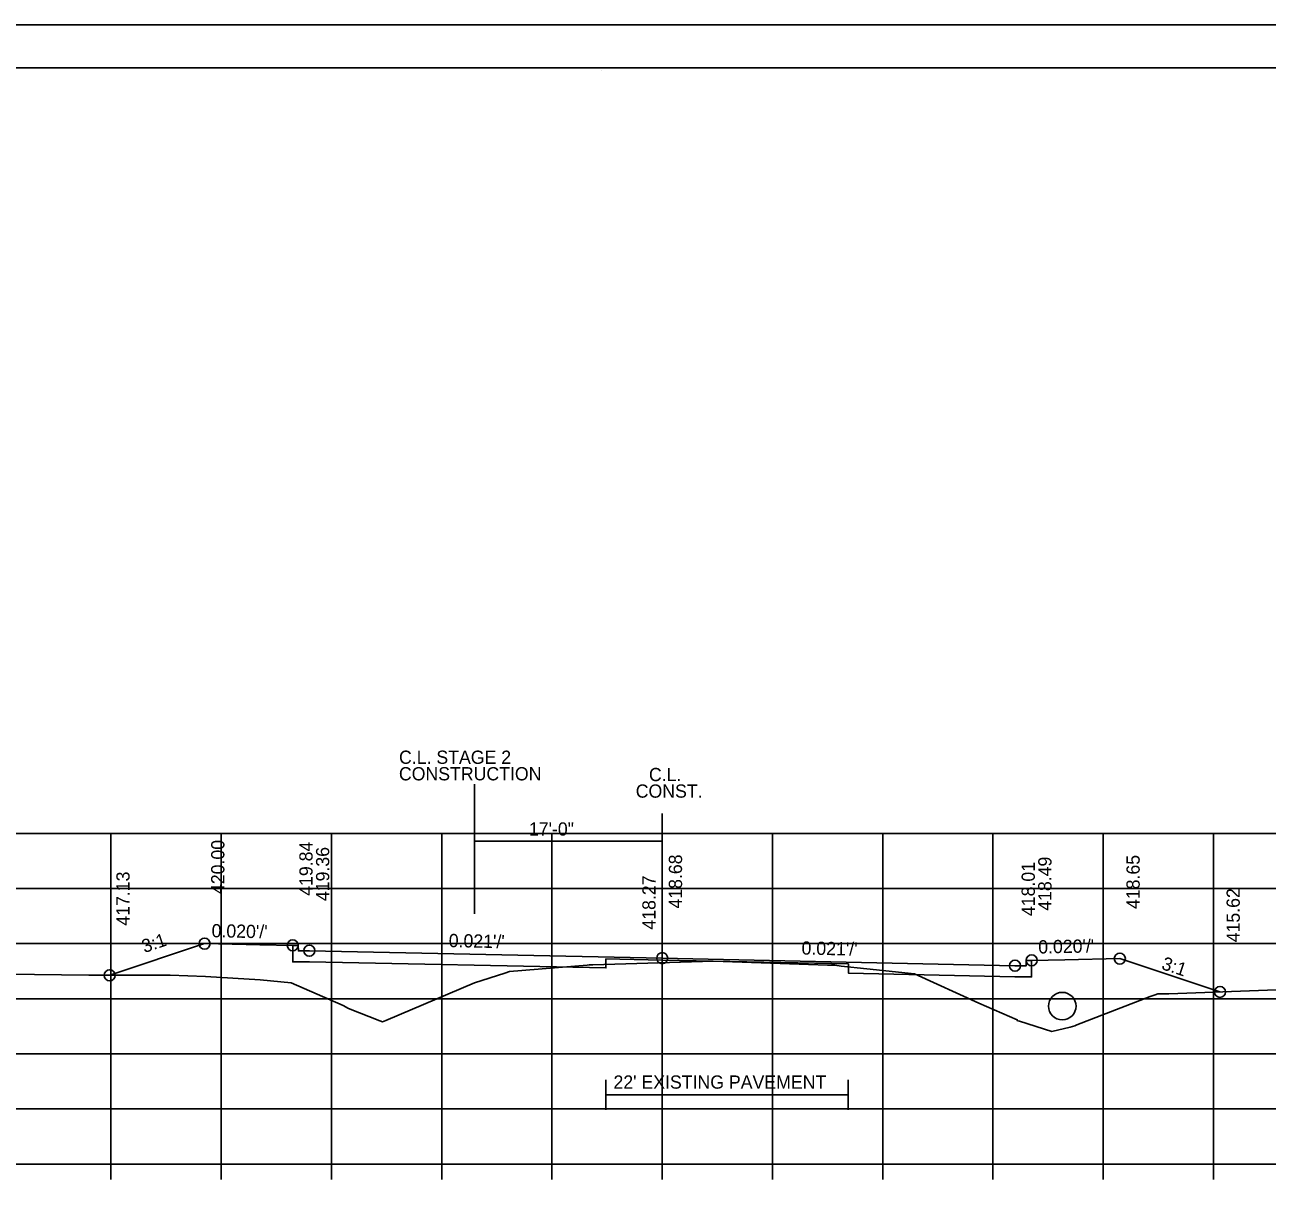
# Model space of a CAD drawing. Extents: x 1538688 to 1540766, y 656250 to 671912.
# Drawn here: x 1538800.4 to 1538913.1, y 662205.9 to 662311.4 of the extents above; entities that cross this region are included whole.
import ezdxf

# ---------------------------------------------------------------- set-up
doc = ezdxf.new("R2010")
doc.units = 0
for name, color, linetype in [('18', 7, 'Continuous'), ('20', 7, 'Continuous'), ('22', 7, 'Continuous'), ('26', 7, 'Continuous'), ('39', 7, 'Continuous'), ('41', 7, 'Continuous'), ('42', 7, 'Continuous'), ('7', 7, 'Continuous'), ('Borings', 7, 'Continuous'), ('Default', 7, 'Continuous'), ('RipRap', 7, 'Continuous'), ('Wall Heights', 7, 'Continuous')]:
    doc.layers.add(name, color=color, linetype=linetype)

msp = doc.modelspace()

# ---------------------------------------------------------------- linework, layer by layer
at = {"layer": '18'}
msp.add_lwpolyline([(1538798.77, 662225.25), (1538806.17, 662225.14), (1538813.54, 662225.14), (1538816.75, 662225.02), (1538821.7, 662224.72), (1538824.53, 662224.46), (1538829.24, 662222.39), (1538829.73, 662222.12), (1538832.57, 662221.02), (1538832.81, 662220.92), (1538833.1, 662221.04), (1538841.17, 662224.45), (1538843.9, 662225.33), (1538844.33, 662225.47), (1538851.37, 662226.07), (1538851.56, 662226.08), (1538851.89, 662226.09), (1538862.82, 662226.42), (1538873.17, 662226.07), (1538873.84, 662226.05), (1538874.4, 662225.96), (1538876.73, 662225.73), (1538881.06, 662225.27), (1538886.91, 662222.61), (1538890.38, 662221.09), (1538890.41, 662221.02), (1538890.59, 662220.97), (1538893.52, 662220.05), (1538895.19, 662220.44), (1538895.6, 662220.54), (1538895.78, 662220.64), (1538902.45, 662223.2), (1538902.88, 662223.37), (1538903.15, 662223.44), (1538904.13, 662223.46), (1538914.72, 662223.84)], dxfattribs=at)
at = {"layer": '20'}
msp.add_lwpolyline([(1538808.07, 662225.14), (1538816.67, 662228.01), (1538821.67, 662227.91), (1538824.67, 662227.85), (1538825.17, 662227.85), (1538825.18, 662227.35), (1538826.18, 662227.37), (1538858.18, 662226.69), (1538890.18, 662226.01), (1538891.18, 662225.99), (1538891.19, 662226.49), (1538891.69, 662226.49), (1538894.69, 662226.55), (1538899.69, 662226.65), (1538908.77, 662223.63)], dxfattribs=at)
at = {"layer": '22'}
for p, q in [((1538718.18, 662238.01), (1538998.18, 662238.01)), ((1538718.18, 662238.01), (1538998.18, 662238.01)), ((1538808.18, 662208.01), (1538808.18, 662238.01)), ((1538808.18, 662208.01), (1538808.18, 662238.01)), ((1538818.18, 662208.01), (1538818.18, 662238.01)), ((1538818.18, 662208.01), (1538818.18, 662238.01)), ((1538828.18, 662208.01), (1538828.18, 662238.01)), ((1538828.18, 662208.01), (1538828.18, 662238.01)), ((1538838.18, 662208.01), (1538838.18, 662238.01)), ((1538838.18, 662208.01), (1538838.18, 662238.01)), ((1538848.18, 662208.01), (1538848.18, 662238.01)), ((1538848.18, 662208.01), (1538848.18, 662238.01)), ((1538858.18, 662208.01), (1538858.18, 662238.01)), ((1538858.18, 662208.01), (1538858.18, 662238.01)), ((1538868.18, 662208.01), (1538868.18, 662238.01)), ((1538868.18, 662208.01), (1538868.18, 662238.01)), ((1538878.18, 662208.01), (1538878.18, 662238.01)), ((1538878.18, 662208.01), (1538878.18, 662238.01)), ((1538888.18, 662208.01), (1538888.18, 662238.01)), ((1538888.18, 662208.01), (1538888.18, 662238.01)), ((1538898.18, 662208.01), (1538898.18, 662238.01)), ((1538898.18, 662208.01), (1538898.18, 662238.01)), ((1538908.18, 662208.01), (1538908.18, 662238.01)), ((1538908.18, 662208.01), (1538908.18, 662238.01)), ((1538718.18, 662233.01), (1538998.18, 662233.01)), ((1538718.18, 662233.01), (1538998.18, 662233.01)), ((1538718.18, 662228.01), (1538998.18, 662228.01)), ((1538718.18, 662228.01), (1538998.18, 662228.01)), ((1538718.18, 662223.01), (1538998.18, 662223.01)), ((1538718.18, 662223.01), (1538998.18, 662223.01)), ((1538718.18, 662218.01), (1538998.18, 662218.01)), ((1538718.18, 662218.01), (1538998.18, 662218.01)), ((1538718.18, 662213.01), (1538998.18, 662213.01)), ((1538718.18, 662213.01), (1538998.18, 662213.01)), ((1538718.18, 662208.01), (1538998.18, 662208.01)), ((1538718.18, 662208.01), (1538998.18, 662208.01))]:
    msp.add_line(p, q, dxfattribs=at)
at = {"layer": '26'}
msp.add_line((1538687.78, 662311.36), (1539021.11, 662311.36), dxfattribs=at)
msp.add_lwpolyline([(1538687.77, 662311.36), (1539021.11, 662311.36), (1539021.11, 662098.02), (1538687.77, 662098.02)], close=True, dxfattribs=at)
for centre in [(1538816.67, 662228.01), (1538824.67, 662227.85), (1538826.18, 662227.37), (1538858.18, 662226.69), (1538891.69, 662226.49), (1538899.69, 662226.65), (1538808.07, 662225.14), (1538890.18, 662226.01), (1538908.77, 662223.63)]:
    msp.add_circle(centre, 0.5, dxfattribs=at)
at = {"layer": '39'}
msp.add_circle((1538894.47, 662222.34), 1.25, dxfattribs=at)
at = {"layer": '7'}
for p, q in [((1538853.06, 662215.66), (1538853.06, 662212.92)), ((1538875.06, 662215.66), (1538875.06, 662212.92)), ((1538875.06, 662214.29), (1538853.06, 662214.29))]:
    msp.add_line(p, q, dxfattribs=at)
at = {"layer": 'Borings'}
for p, q in [((1538718.18, 662208.01), (1538998.18, 662208.01)), ((1538808.18, 662206.61), (1538808.18, 662208.01)), ((1538818.18, 662206.61), (1538818.18, 662208.01)), ((1538828.18, 662206.61), (1538828.18, 662208.01)), ((1538838.18, 662206.61), (1538838.18, 662208.01)), ((1538848.18, 662206.61), (1538848.18, 662208.01)), ((1538858.18, 662206.61), (1538858.18, 662208.01)), ((1538868.18, 662206.61), (1538868.18, 662208.01)), ((1538878.18, 662206.61), (1538878.18, 662208.01)), ((1538888.18, 662206.61), (1538888.18, 662208.01)), ((1538898.18, 662206.61), (1538898.18, 662208.01)), ((1538908.18, 662206.61), (1538908.18, 662208.01))]:
    msp.add_line(p, q, dxfattribs=at)
at = {"layer": 'Default'}
for p, q in [((1538841.17, 662242.48), (1538841.17, 662230.72)), ((1538858.18, 662239.81), (1538858.18, 662234.81)), ((1538858.18, 662237.31), (1538841.17, 662237.31))]:
    msp.add_line(p, q, dxfattribs=at)
at = {"layer": 'RipRap'}
for p, q in [((1538700.18, 662307.47), (1539016.36, 662307.47)), ((1538852.7, 662307.21), (1538852.7, 662307.21)), ((1538852.7, 662307.21), (1538852.7, 662307.21))]:
    msp.add_line(p, q, dxfattribs=at)
at = {"layer": 'Wall Heights'}
msp.add_lwpolyline([(1538891.69, 662226.49), (1538891.69, 662224.99), (1538890.18, 662225.01), (1538875.07, 662225.34), (1538875.07, 662226.17), (1538858.18, 662226.52), (1538853.07, 662226.63), (1538853.07, 662225.8), (1538826.18, 662226.37), (1538824.67, 662226.35), (1538824.67, 662227.85)], dxfattribs=at)

# ---------------------------------------------------------------- texts
at = {"layer": '41'}
for s, p in [('420.00', (1538818.47, 662232.51)), ('419.84', (1538826.47, 662232.35)), ('419.36', (1538827.98, 662231.87)), ('418.68', (1538859.98, 662231.19)), ('418.49', (1538893.49, 662230.99)), ('418.65', (1538901.49, 662231.15)), ('417.13', (1538809.87, 662229.64)), ('418.01', (1538891.98, 662230.51)), ('418.27', (1538857.58, 662229.28)), ('415.62', (1538910.57, 662228.13))]:
    msp.add_text(s, height=1.2, rotation=90, dxfattribs=at).set_placement(p)
at = {"layer": '42'}
for s, rotation, p in [('3:1', 18.4349, (1538811.21, 662227.15)), ("0.020'/'", 358.8542, (1538817.3, 662228.59)), ("0.021'/'", 358.7912, (1538838.81, 662227.7)), ("0.021'/'", 358.7912, (1538870.81, 662227.02)), ("0.020'/'", 1.1458, (1538892.3, 662227.11)), ('3:1', 341.5651, (1538903.39, 662225.72))]:
    msp.add_text(s, height=1.2, rotation=rotation, dxfattribs=at).set_placement(p)
at = {"layer": '7'}
msp.add_text("22' EXISTING PAVEMENT", height=1.2, dxfattribs=at).set_placement((1538853.76, 662214.85))
at = {"layer": 'Default'}
for s, p in [('C.L. STAGE 2', (1538834.31, 662244.32)), ('CONSTRUCTION', (1538834.3, 662242.82)), ('C.L.', (1538856.98, 662242.75)), ('CONST.', (1538855.78, 662241.25)), ('17\'-0"', (1538846.09, 662237.81))]:
    msp.add_text(s, height=1.2, dxfattribs=at).set_placement(p)

doc.saveas('drawing.dxf')
